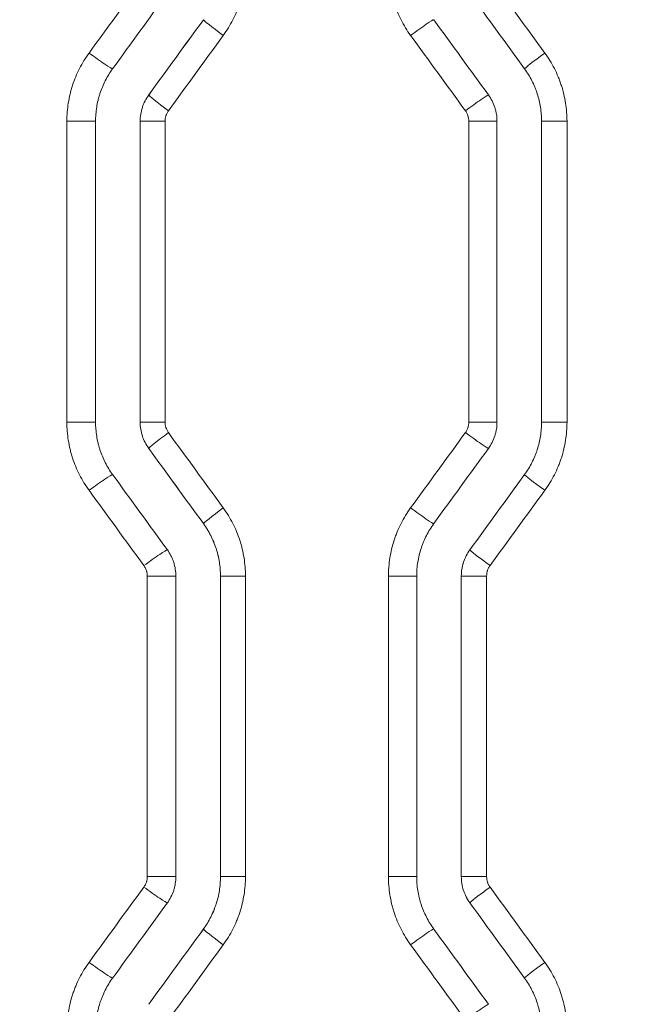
# Model space of a CAD drawing. Header units: millimetres. Extents: x 0 to 594, y 0 to 420.
# Tile 668 of 915: x 272.34 to 275.81, y 330.01 to 335.53. Entities that reach past the tile are written whole.
import ezdxf

# ---------------------------------------------------------------- set-up
doc = ezdxf.new("R2010")
doc.units = ezdxf.units.MM
doc.layers.add('1', color=7, linetype='Continuous', true_color=0xffffff)
doc.styles.add('Arial Unicode MS', font='txt')
doc.dimstyles.get("Standard").update_dxf_attribs({"dimtxt": 0.18, "dimasz": 0.18, "dimexe": 0.18, "dimexo": 0.0625, "dimgap": 0.09, "dimtad": 0, "dimtih": 1, "dimtoh": 1, "dimdec": 4, "dimzin": 0, "dimdsep": 46, "dimtxsty": 'Standard', "dimcen": 0.09, "dimadec": 0, "dimazin": 0, "dimtfac": 1, "dimtdec": 4, "dimtofl": 0, "dimtmove": 0, "dimatfit": 3, "dimfxl": 0, "dimtolj": 1, "dimtzin": 0, "dimarcsym": 0})

# ---------------------------------------------------------------- blocks, each defined once
blk = doc.blocks.new('_U2')
at = {"layer": '1', "color": 18, "lineweight": 13}
for p, q in [((142.3008, 334.4792), (142.3008, 394.7968)), ((368.28, 363.0393), (368.28, 394.7968)), ((142.3008, 392.7968), (235.4192, 392.7968)), ((368.28, 392.7968), (275.1617, 392.7968))]:
    blk.add_line(p, q, dxfattribs=at)
at = {"layer": '1', "color": 18}
for points in [[(142.3008, 392.7968), (145.8008, 393.7346), (145.8008, 391.8589)], [(368.28, 392.7968), (364.78, 391.8589), (364.78, 393.7346)]]:
    blk.add_solid(points, dxfattribs=at)
at = {"layer": '1', "color": 18, "linetype": 'Continuous', "lineweight": 13, "char_height": 2.5, "attachment_point": 7, "line_spacing_factor": 1.047437, "style": 'Arial Unicode MS'}
for s, insert in [('\\fArial Unicode MS|b0|i0;\\W1.0000; LIFT POINT SPAN', (244.1567, 390.9192)), ('\\fArial Unicode MS|b0|i0;\\W1.0000;4.5', (237.0517, 390.9192))]:
    blk.add_mtext(s, dxfattribs=dict(at, insert=insert))

msp = doc.modelspace()

# ---------------------------------------------------------------- linework, layer by layer
at = {"layer": '1', "color": 155, "linetype": 'Continuous', "lineweight": 13}
for p, q in [((275.1698, 335.252), (275.1698, 335.252)), ((273.062, 335.105), (273.0619, 335.105)), ((272.6031, 334.9581), (272.764, 334.9581)), ((272.6031, 333.2705), (272.6031, 334.9581)), ((273.0142, 334.9581), (273.0141, 334.9581)), ((273.0142, 333.2705), (273.0142, 334.9581)), ((273.0142, 334.9581), (273.1537, 334.9581)), ((273.1537, 334.9581), (273.1537, 333.2705)), ((274.8572, 334.9581), (275.0152, 334.9581)), ((274.8572, 333.2705), (274.8572, 334.9581)), ((275.2654, 334.9581), (275.2653, 334.9581)), ((275.2654, 333.2705), (275.2654, 334.9581)), ((275.2654, 334.9581), (275.4079, 334.9581)), ((275.4079, 334.9581), (275.4079, 333.2705)), ((272.764, 333.2705), (272.6031, 333.2705)), ((273.0141, 333.2705), (273.0142, 333.2705)), ((273.0142, 333.2705), (273.1537, 333.2705)), ((275.0152, 333.2705), (274.8572, 333.2705)), ((275.2653, 333.2705), (275.2654, 333.2705)), ((275.2654, 333.2705), (275.4079, 333.2705)), ((273.0619, 333.1236), (273.062, 333.1236)), ((275.1698, 332.9767), (275.1698, 332.9767)), ((273.3688, 332.7014), (273.3689, 332.7014)), ((274.8629, 332.5544), (274.8629, 332.5544)), ((273.2142, 332.4075), (273.0539, 332.4075)), ((273.0539, 330.7224), (273.0539, 332.4075)), ((273.4644, 332.4075), (273.4645, 332.4075)), ((273.4645, 330.7224), (273.4645, 332.4075)), ((273.4645, 332.4075), (273.6045, 332.4075)), ((273.6045, 332.4075), (273.6045, 330.7224)), ((274.4064, 330.7224), (274.4064, 332.4075)), ((274.565, 332.4075), (274.4064, 332.4075)), ((274.8151, 332.4075), (274.8152, 332.4075)), ((274.8152, 330.7224), (274.8152, 332.4075)), ((274.8152, 332.4075), (274.9571, 332.4075)), ((274.9571, 332.4075), (274.9571, 330.7224)), ((273.2142, 330.7224), (273.0539, 330.7224)), ((273.4644, 330.7224), (273.4645, 330.7224)), ((273.4645, 330.7224), (273.6045, 330.7224)), ((274.565, 330.7224), (274.4064, 330.7224)), ((274.8151, 330.7224), (274.8152, 330.7224)), ((274.8152, 330.7224), (274.9571, 330.7224)), ((274.8629, 330.5755), (274.8629, 330.5755)), ((273.3688, 330.4285), (273.3689, 330.4285)), ((275.1698, 330.1532), (275.1698, 330.1532))]:
    msp.add_line(p, q, dxfattribs=at)
at = {"layer": '1', "color": 155, "linetype": 'Continuous', "lineweight": 18}
for p, q in [((272.764, 333.2705), (272.764, 334.9581)), ((273.0141, 334.9581), (273.0141, 333.2705)), ((275.0152, 333.2705), (275.0152, 334.9581)), ((275.2653, 334.9581), (275.2653, 333.2705)), ((273.2142, 330.7224), (273.2142, 332.4075)), ((273.4644, 332.4075), (273.4644, 330.7224)), ((274.565, 330.7224), (274.565, 332.4075)), ((274.8151, 332.4075), (274.8151, 330.7224))]:
    msp.add_line(p, q, dxfattribs=at)
at = {"layer": '1', "color": 155, "linetype": 'Continuous', "lineweight": 13}
for centre, major_axis, ratio, start_param, end_param in [((280.8179, 326.5406), (109.2711, -150.194), 0.003783, 1.626665, 1.629481), ((281.0924, 325.8249), (112.85, -155.3308), 0.00391, 1.628683, 1.631407), ((281.1346, 347.4782), (-112.3408, -154.6303), 0.003892, 1.49352, 1.496259), ((273.4903, 335.4391), (0.1213, -0.0882), 0.039597, 3.148046, 4.657973), ((274.5394, 335.439), (-0.1213, -0.0882), 0.033931, 3.187794, 4.759038), ((280.5175, 346.2568), (-107.1047, -147.2127), 0.00371, 1.49707, 1.499946), ((272.7386, 335.3403), (-0.1213, 0.0882), 0.043656, 1.510812, 3.082057), ((275.2912, 335.3401), (0.1213, 0.0882), 0.029879, 1.61188, 3.135141), ((273.1833, 335.0169), (0.1213, -0.0882), 0.041255, 3.148047, 4.6557), ((274.8463, 335.0168), (-0.1213, -0.0882), 0.032276, 3.185522, 4.756766), ((273.1833, 333.2118), (-0.1213, -0.0882), 0.041255, 4.769077, 6.276731), ((281.0407, 321.1697), (110.939, -152.4891), 0.00384, 1.644277, 1.647054), ((274.8463, 333.2119), (0.1213, -0.0882), 0.032276, 4.668012, 6.239256), ((281.3685, 320.391), (114.0015, -156.919), 0.003948, 1.646459, 1.649158), ((272.7386, 332.8883), (0.1213, 0.0882), 0.043656, 0.059536, 1.63078), ((280.7464, 341.8549), (-109.5842, -150.8315), 0.003798, 1.511855, 1.51466), ((275.2912, 332.8885), (-0.1213, 0.0882), 0.029879, 0.006452, 1.529712), ((280.666, 341.4477), (-107.8077, -148.1807), 0.003733, 1.512864, 1.515718), ((273.4903, 332.7895), (-0.1213, -0.0882), 0.039597, 4.766805, 6.276732), ((274.5394, 332.7897), (0.1213, -0.0882), 0.033931, 4.66574, 6.236984), ((273.0455, 332.4661), (0.1213, 0.0882), 0.041997, 0.057263, 1.628507), ((274.9843, 332.4663), (-0.1213, 0.0882), 0.031534, 0.006452, 1.527441), ((273.0455, 330.6638), (0.1213, -0.0882), 0.041997, 4.654678, 6.225923), ((274.9843, 330.6636), (-0.1213, -0.0882), 0.031534, 4.755744, 6.276733), ((281.3411, 320.6133), (114.1823, -156.951), 0.003952, 1.629304, 1.632), ((280.5551, 321.5778), (107.7632, -148.3228), 0.003735, 1.62593, 1.628782), ((280.7517, 341.7914), (-109.5746, -150.8183), 0.003797, 1.495335, 1.498143), ((273.4903, 330.3403), (-0.1213, 0.0882), 0.039597, 0.006454, 1.516381), ((274.5394, 330.3402), (0.1213, 0.0882), 0.033931, 0.046201, 1.617445), ((281.1179, 342.0787), (-111.4992, -153.2601), 0.003859, 1.494175, 1.496938), ((272.7386, 330.2416), (0.1213, -0.0882), 0.043656, 4.652405, 6.223649), ((275.2912, 330.2414), (-0.1213, -0.0882), 0.029879, 4.753473, 6.276734), ((274.8463, 329.918), (0.1213, 0.0882), 0.032276, 0.043929, 1.615174)]:
    msp.add_ellipse(centre, major_axis=major_axis, ratio=ratio, start_param=start_param, end_param=end_param, dxfattribs=at)
at = {"layer": '1', "color": 155, "linetype": 'Continuous', "lineweight": 18}
for centre, major_axis, ratio, start_param, end_param in [((281.3964, 348.2828), (-113.186, -155.7955), 0.00392, 1.489906, 1.492625), ((281.6054, 325.0394), (116.3246, -160.1183), 0.004029, 1.631694, 1.634337), ((282.0557, 348.8706), (-117.7841, -162.1328), 0.004077, 1.488753, 1.491366), ((281.0377, 325.5136), (111.1194, -152.9466), 0.00385, 1.630751, 1.633517), ((281.0231, 320.9416), (110.6392, -152.2855), 0.003834, 1.64531, 1.648091), ((281.0173, 342.6831), (-110.9404, -152.7), 0.003844, 1.508175, 1.510946), ((280.8705, 320.7501), (109.5549, -150.7912), 0.003797, 1.6464, 1.649209), ((280.6741, 341.7155), (-107.7449, -148.2975), 0.003735, 1.511696, 1.514548), ((280.6011, 341.9677), (-107.649, -148.1648), 0.003732, 1.493684, 1.496543), ((280.5697, 321.5795), (106.7446, -146.9196), 0.0037, 1.626497, 1.629376), ((280.7859, 341.8247), (-108.9436, -149.9487), 0.003776, 1.494642, 1.497466), ((280.5047, 321.2543), (106.2439, -146.2297), 0.003683, 1.628007, 1.6309)]:
    msp.add_ellipse(centre, major_axis=major_axis, ratio=ratio, start_param=start_param, end_param=end_param, dxfattribs=at)
at = {"layer": '1', "color": 155, "linetype": 'Continuous', "lineweight": 13}
for points, knots in [([(273.6045, 335.8211), (273.6045, 335.804), (273.6039, 335.7869), (273.6012, 335.753), (273.5972, 335.7192), (273.5905, 335.6859), (273.5845, 335.661), (273.5824, 335.6527), (273.5789, 335.6404), (273.5777, 335.6362), (273.5752, 335.628), (273.5739, 335.624), (273.5672, 335.6036), (273.5613, 335.5877), (273.5483, 335.5564), (273.5341, 335.5256), (273.5175, 335.4961), (273.4997, 335.4671), (273.4903, 335.453), (273.4802, 335.4391)], [0, 0, 0, 0, 0.125, 0.125, 0.25, 0.375, 0.375, 0.4375, 0.4375, 0.46875, 0.46875, 0.5, 0.5, 0.625, 0.625, 0.75, 0.875, 0.875, 1, 1, 1, 1]), ([(274.5308, 335.439), (274.5207, 335.4528), (274.5112, 335.467), (274.4934, 335.4961), (274.4768, 335.5257), (274.4625, 335.5566), (274.4527, 335.5802), (274.4496, 335.5882), (274.4451, 335.6002), (274.4437, 335.6043), (274.4409, 335.6124), (274.4395, 335.6164), (274.4329, 335.6368), (274.4283, 335.6531), (274.4204, 335.6861), (274.4138, 335.7193), (274.4098, 335.753), (274.4078, 335.7784), (274.407, 335.7912), (274.4066, 335.804), (274.4064, 335.8126), (274.4064, 335.8169), (274.4064, 335.8211)], [0, 0, 0, 0, 0.125, 0.125, 0.25, 0.375, 0.375, 0.4375, 0.4375, 0.46875, 0.46875, 0.5, 0.5, 0.625, 0.625, 0.75, 0.875, 0.875, 0.9375, 0.96875, 0.96875, 1, 1, 1, 1]), ([(272.6031, 334.9581), (272.6031, 334.9753), (272.6038, 334.9923), (272.6065, 335.0263), (272.6105, 335.06), (272.6171, 335.0934), (272.6231, 335.1183), (272.6263, 335.1307), (272.63, 335.143), (272.6325, 335.1512), (272.6338, 335.1553), (272.6404, 335.1757), (272.6463, 335.1916), (272.6593, 335.223), (272.6736, 335.2537), (272.6901, 335.2833), (272.7079, 335.3123), (272.7174, 335.3265), (272.7275, 335.3403)], [0, 0, 0, 0, 0.125, 0.125, 0.25, 0.375, 0.375, 0.4375, 0.46875, 0.46875, 0.5, 0.5, 0.625, 0.625, 0.75, 0.875, 0.875, 1, 1, 1, 1]), ([(275.2835, 335.3401), (275.2936, 335.3263), (275.3031, 335.3121), (275.3209, 335.2831), (275.3375, 335.2534), (275.3518, 335.2226), (275.3616, 335.1989), (275.3647, 335.191), (275.3692, 335.1789), (275.3706, 335.1749), (275.3734, 335.1668), (275.3748, 335.1627), (275.3814, 335.1424), (275.386, 335.126), (275.3939, 335.093), (275.4005, 335.0598), (275.4045, 335.0262), (275.4072, 334.9923), (275.4079, 334.9753), (275.4079, 334.9581)], [0, 0, 0, 0, 0.125, 0.125, 0.25, 0.375, 0.375, 0.4375, 0.4375, 0.46875, 0.46875, 0.5, 0.5, 0.625, 0.625, 0.75, 0.875, 0.875, 1, 1, 1, 1]), ([(275.2654, 334.9581), (275.2654, 334.9713), (275.2648, 334.9844), (275.2628, 335.0105), (275.2597, 335.0364), (275.2546, 335.0619), (275.2485, 335.0873), (275.245, 335.0999), (275.2399, 335.1155), (275.2389, 335.1186), (275.2367, 335.1249), (275.2356, 335.128), (275.2322, 335.1372), (275.2298, 335.1434), (275.2223, 335.1615), (275.2113, 335.1853), (275.1985, 335.2081), (275.1849, 335.2304), (275.1776, 335.2413), (275.1698, 335.252)], [0, 0, 0, 0, 0.125, 0.125, 0.25, 0.375, 0.375, 0.5, 0.5, 0.53125, 0.53125, 0.5625, 0.5625, 0.625, 0.625, 0.75, 0.875, 0.875, 1, 1, 1, 1]), ([(273.0142, 334.9581), (273.0142, 334.9713), (273.0152, 334.9843), (273.0193, 335.01), (273.0224, 335.0227), (273.0274, 335.0383), (273.0285, 335.0415), (273.0308, 335.0476), (273.032, 335.0507), (273.0357, 335.0598), (273.0385, 335.0657), (273.0474, 335.0832), (273.0542, 335.0944), (273.062, 335.105)], [0, 0, 0, 0, 0.25, 0.25, 0.5, 0.5, 0.5625, 0.5625, 0.625, 0.625, 0.75, 0.75, 1, 1, 1, 1]), ([(273.1728, 335.0169), (273.1697, 335.0126), (273.167, 335.0081), (273.1634, 335.0012), (273.1618, 334.9976), (273.1603, 334.9939), (273.1594, 334.9914), (273.159, 334.9902), (273.1569, 334.9839), (273.1557, 334.9789), (273.1541, 334.9686), (273.1537, 334.9634), (273.1537, 334.9581)], [0, 0, 0, 0, 0.25, 0.25, 0.375, 0.4375, 0.4375, 0.5, 0.5, 0.75, 0.75, 1, 1, 1, 1]), ([(274.8572, 334.9581), (274.8572, 334.9634), (274.8568, 334.9686), (274.8555, 334.9763), (274.855, 334.9789), (274.8541, 334.9827), (274.8538, 334.984), (274.8531, 334.9865), (274.8527, 334.9878), (274.8507, 334.994), (274.8487, 334.9988), (274.8451, 335.0057), (274.8432, 335.0091), (274.8411, 335.0124), (274.8396, 335.0146), (274.8389, 335.0157), (274.8381, 335.0168)], [0, 0, 0, 0, 0.25, 0.25, 0.375, 0.375, 0.4375, 0.4375, 0.5, 0.5, 0.75, 0.75, 0.875, 0.9375, 0.9375, 1, 1, 1, 1]), ([(272.7275, 332.8883), (272.7174, 332.9022), (272.7079, 332.9164), (272.6901, 332.9453), (272.6736, 332.9749), (272.6593, 333.0056), (272.6463, 333.037), (272.6404, 333.053), (272.6338, 333.0733), (272.6325, 333.0774), (272.63, 333.0856), (272.6263, 333.098), (272.6231, 333.1104), (272.6171, 333.1352), (272.6105, 333.1686), (272.6065, 333.2023), (272.6038, 333.2363), (272.6031, 333.2534), (272.6031, 333.2705)], [0, 0, 0, 0, 0.125, 0.125, 0.25, 0.375, 0.375, 0.5, 0.5, 0.53125, 0.53125, 0.5625, 0.625, 0.625, 0.75, 0.875, 0.875, 1, 1, 1, 1]), ([(273.062, 333.1236), (273.0542, 333.1343), (273.0474, 333.1454), (273.0385, 333.1629), (273.0357, 333.1688), (273.032, 333.1779), (273.0308, 333.181), (273.0285, 333.1872), (273.0274, 333.1903), (273.0224, 333.2059), (273.0193, 333.2186), (273.0152, 333.2443), (273.0142, 333.2573), (273.0142, 333.2705)], [0, 0, 0, 0, 0.25, 0.25, 0.375, 0.375, 0.4375, 0.4375, 0.5, 0.5, 0.75, 0.75, 1, 1, 1, 1]), ([(273.1537, 333.2705), (273.1537, 333.2653), (273.1541, 333.2601), (273.1557, 333.2498), (273.1569, 333.2447), (273.159, 333.2384), (273.1594, 333.2372), (273.1603, 333.2347), (273.1618, 333.231), (273.1634, 333.2275), (273.167, 333.2205), (273.1697, 333.216), (273.1728, 333.2118)], [0, 0, 0, 0, 0.25, 0.25, 0.5, 0.5, 0.5625, 0.5625, 0.625, 0.75, 0.75, 1, 1, 1, 1]), ([(274.8381, 333.2119), (274.8389, 333.2129), (274.8396, 333.214), (274.8411, 333.2162), (274.8432, 333.2195), (274.8451, 333.2229), (274.8487, 333.2299), (274.8507, 333.2347), (274.8527, 333.2409), (274.8531, 333.2421), (274.8538, 333.2447), (274.8541, 333.2459), (274.855, 333.2498), (274.8555, 333.2523), (274.8568, 333.2601), (274.8572, 333.2653), (274.8572, 333.2705)], [0, 0, 0, 0, 0.0625, 0.0625, 0.125, 0.25, 0.25, 0.5, 0.5, 0.5625, 0.5625, 0.625, 0.625, 0.75, 0.75, 1, 1, 1, 1]), ([(275.1698, 332.9767), (275.1776, 332.9873), (275.1849, 332.9982), (275.1985, 333.0206), (275.2113, 333.0434), (275.2223, 333.0671), (275.2298, 333.0853), (275.2322, 333.0914), (275.2356, 333.1007), (275.2367, 333.1038), (275.2389, 333.11), (275.2399, 333.1131), (275.245, 333.1288), (275.2485, 333.1414), (275.2546, 333.1667), (275.2597, 333.1923), (275.2628, 333.2182), (275.2648, 333.2442), (275.2654, 333.2573), (275.2654, 333.2705)], [0, 0, 0, 0, 0.125, 0.125, 0.25, 0.375, 0.375, 0.4375, 0.4375, 0.46875, 0.46875, 0.5, 0.5, 0.625, 0.625, 0.75, 0.875, 0.875, 1, 1, 1, 1]), ([(275.4079, 333.2705), (275.4079, 333.2534), (275.4072, 333.2363), (275.4045, 333.2024), (275.4005, 333.1688), (275.3939, 333.1356), (275.386, 333.1026), (275.3814, 333.0862), (275.3748, 333.0659), (275.3734, 333.0618), (275.3706, 333.0537), (275.3692, 333.0497), (275.3647, 333.0376), (275.3616, 333.0297), (275.3518, 333.0061), (275.3375, 332.9752), (275.3209, 332.9456), (275.3031, 332.9166), (275.2936, 332.9024), (275.2835, 332.8885)], [0, 0, 0, 0, 0.125, 0.125, 0.25, 0.375, 0.375, 0.5, 0.5, 0.53125, 0.53125, 0.5625, 0.5625, 0.625, 0.625, 0.75, 0.875, 0.875, 1, 1, 1, 1]), ([(273.4802, 332.7895), (273.4903, 332.7757), (273.4997, 332.7615), (273.5175, 332.7325), (273.5341, 332.703), (273.5483, 332.6723), (273.5613, 332.641), (273.5672, 332.625), (273.5739, 332.6047), (273.5752, 332.6006), (273.5777, 332.5924), (273.5789, 332.5883), (273.5824, 332.5759), (273.5845, 332.5676), (273.5905, 332.5428), (273.5972, 332.5094), (273.6012, 332.4757), (273.6039, 332.4417), (273.6045, 332.4247), (273.6045, 332.4075)], [0, 0, 0, 0, 0.125, 0.125, 0.25, 0.375, 0.375, 0.5, 0.5, 0.53125, 0.53125, 0.5625, 0.5625, 0.625, 0.625, 0.75, 0.875, 0.875, 1, 1, 1, 1]), ([(274.4064, 332.4075), (274.4064, 332.4118), (274.4064, 332.4161), (274.4066, 332.4246), (274.407, 332.4375), (274.4078, 332.4502), (274.4098, 332.4756), (274.4138, 332.5093), (274.4204, 332.5425), (274.4283, 332.5755), (274.4329, 332.5919), (274.4395, 332.6122), (274.4409, 332.6162), (274.4437, 332.6243), (274.4451, 332.6284), (274.4496, 332.6404), (274.4527, 332.6484), (274.4625, 332.672), (274.4768, 332.7029), (274.4934, 332.7326), (274.5112, 332.7616), (274.5207, 332.7758), (274.5308, 332.7897)], [0, 0, 0, 0, 0.03125, 0.03125, 0.0625, 0.125, 0.125, 0.25, 0.375, 0.375, 0.5, 0.5, 0.53125, 0.53125, 0.5625, 0.5625, 0.625, 0.625, 0.75, 0.875, 0.875, 1, 1, 1, 1]), ([(273.4645, 332.4075), (273.4645, 332.4207), (273.4639, 332.4338), (273.4619, 332.4599), (273.4588, 332.4859), (273.4537, 332.5116), (273.4491, 332.5307), (273.4474, 332.537), (273.4447, 332.5466), (273.4438, 332.5497), (273.4419, 332.556), (273.4409, 332.5592), (273.4358, 332.5748), (273.4313, 332.5871), (273.4213, 332.6112), (273.4103, 332.6348), (273.3976, 332.6575), (273.3839, 332.6798), (273.3767, 332.6907), (273.3689, 332.7014)], [0, 0, 0, 0, 0.125, 0.125, 0.25, 0.375, 0.375, 0.4375, 0.4375, 0.46875, 0.46875, 0.5, 0.5, 0.625, 0.625, 0.75, 0.875, 0.875, 1, 1, 1, 1]), ([(274.8152, 332.4075), (274.8152, 332.4207), (274.8162, 332.4337), (274.8193, 332.4531), (274.8205, 332.4595), (274.8228, 332.4691), (274.8237, 332.4722), (274.8255, 332.4786), (274.8264, 332.4817), (274.8315, 332.4974), (274.8365, 332.5094), (274.8483, 332.5326), (274.8552, 332.5438), (274.8629, 332.5544)], [0, 0, 0, 0, 0.25, 0.25, 0.375, 0.375, 0.4375, 0.4375, 0.5, 0.5, 0.75, 0.75, 1, 1, 1, 1]), ([(273.0539, 332.4075), (273.0539, 332.4128), (273.0535, 332.418), (273.0523, 332.4257), (273.0518, 332.4282), (273.0509, 332.432), (273.0505, 332.4333), (273.0498, 332.4358), (273.0494, 332.4371), (273.0474, 332.4433), (273.0434, 332.4529), (273.0379, 332.4618), (273.0348, 332.4661)], [0, 0, 0, 0, 0.25, 0.25, 0.375, 0.375, 0.4375, 0.4375, 0.5, 0.5, 0.75, 1, 1, 1, 1]), ([(274.9762, 332.4663), (274.9731, 332.462), (274.9677, 332.4531), (274.9636, 332.4434), (274.9616, 332.4372), (274.9612, 332.4359), (274.9605, 332.4334), (274.9595, 332.4296), (274.9587, 332.4257), (274.9575, 332.418), (274.9571, 332.4128), (274.9571, 332.4075)], [0, 0, 0, 0, 0.25, 0.5, 0.5, 0.5625, 0.5625, 0.625, 0.75, 0.75, 1, 1, 1, 1]), ([(273.0348, 330.6638), (273.0364, 330.6659), (273.0379, 330.6681), (273.0406, 330.6726), (273.0419, 330.6748), (273.0454, 330.6818), (273.0474, 330.6866), (273.0494, 330.6928), (273.0498, 330.694), (273.0505, 330.6965), (273.0509, 330.6978), (273.0518, 330.7016), (273.0523, 330.7042), (273.0535, 330.7119), (273.0539, 330.7171), (273.0539, 330.7224)], [0, 0, 0, 0, 0.125, 0.125, 0.25, 0.25, 0.5, 0.5, 0.5625, 0.5625, 0.625, 0.625, 0.75, 0.75, 1, 1, 1, 1]), ([(273.3689, 330.4285), (273.3767, 330.4392), (273.384, 330.4501), (273.3976, 330.4724), (273.4104, 330.4952), (273.4214, 330.5189), (273.4289, 330.5371), (273.4313, 330.5432), (273.4347, 330.5525), (273.4358, 330.5556), (273.438, 330.5618), (273.439, 330.565), (273.4441, 330.5806), (273.4476, 330.5932), (273.4537, 330.6186), (273.4588, 330.6441), (273.4619, 330.67), (273.4639, 330.6961), (273.4645, 330.7092), (273.4645, 330.7224)], [0, 0, 0, 0, 0.125, 0.125, 0.25, 0.375, 0.375, 0.4375, 0.4375, 0.46875, 0.46875, 0.5, 0.5, 0.625, 0.625, 0.75, 0.875, 0.875, 1, 1, 1, 1]), ([(273.6045, 330.7224), (273.6045, 330.7052), (273.6039, 330.6882), (273.6012, 330.6543), (273.5972, 330.6206), (273.5906, 330.5874), (273.5827, 330.5544), (273.578, 330.5381), (273.5714, 330.5177), (273.5701, 330.5137), (273.5673, 330.5056), (273.5658, 330.5015), (273.5614, 330.4895), (273.5582, 330.4815), (273.5484, 330.4579), (273.5342, 330.427), (273.5176, 330.3974), (273.4998, 330.3684), (273.4903, 330.3542), (273.4802, 330.3403)], [0, 0, 0, 0, 0.125, 0.125, 0.25, 0.375, 0.375, 0.5, 0.5, 0.53125, 0.53125, 0.5625, 0.5625, 0.625, 0.625, 0.75, 0.875, 0.875, 1, 1, 1, 1]), ([(274.5308, 330.3402), (274.5207, 330.3541), (274.5112, 330.3683), (274.4934, 330.3973), (274.4768, 330.4268), (274.4626, 330.4576), (274.4496, 330.4889), (274.4437, 330.5049), (274.4371, 330.5252), (274.4358, 330.5293), (274.4333, 330.5375), (274.4296, 330.5499), (274.4264, 330.5623), (274.4204, 330.5871), (274.4138, 330.6205), (274.4098, 330.6542), (274.4071, 330.6882), (274.4064, 330.7052), (274.4064, 330.7224)], [0, 0, 0, 0, 0.125, 0.125, 0.25, 0.375, 0.375, 0.5, 0.5, 0.53125, 0.53125, 0.5625, 0.625, 0.625, 0.75, 0.875, 0.875, 1, 1, 1, 1]), ([(274.8629, 330.5755), (274.8552, 330.5861), (274.8483, 330.5973), (274.8394, 330.6148), (274.8367, 330.6207), (274.8329, 330.6298), (274.8317, 330.6328), (274.8295, 330.639), (274.8284, 330.6421), (274.8233, 330.6578), (274.8203, 330.6705), (274.8162, 330.6962), (274.8152, 330.7092), (274.8152, 330.7224)], [0, 0, 0, 0, 0.25, 0.25, 0.375, 0.375, 0.4375, 0.4375, 0.5, 0.5, 0.75, 0.75, 1, 1, 1, 1]), ([(274.9571, 330.7224), (274.9571, 330.7171), (274.9575, 330.7119), (274.9591, 330.7016), (274.9604, 330.6965), (274.9624, 330.6903), (274.9628, 330.689), (274.9637, 330.6866), (274.9652, 330.6829), (274.9668, 330.6793), (274.9704, 330.6724), (274.9731, 330.6679), (274.9762, 330.6636)], [0, 0, 0, 0, 0.25, 0.25, 0.5, 0.5, 0.5625, 0.5625, 0.625, 0.75, 0.75, 1, 1, 1, 1]), ([(272.6031, 329.8593), (272.6031, 329.8636), (272.6031, 329.8679), (272.6033, 329.8765), (272.6037, 329.8893), (272.6044, 329.9021), (272.6065, 329.9275), (272.6105, 329.9612), (272.6171, 329.9944), (272.625, 330.0274), (272.6296, 330.0438), (272.6362, 330.0641), (272.6376, 330.0682), (272.6404, 330.0763), (272.6418, 330.0803), (272.6463, 330.0924), (272.6494, 330.1003), (272.6592, 330.124), (272.6735, 330.1549), (272.6901, 330.1845), (272.7079, 330.2135), (272.7174, 330.2277), (272.7275, 330.2416)], [0, 0, 0, 0, 0.03125, 0.03125, 0.0625, 0.125, 0.125, 0.25, 0.375, 0.375, 0.5, 0.5, 0.53125, 0.53125, 0.5625, 0.5625, 0.625, 0.625, 0.75, 0.875, 0.875, 1, 1, 1, 1]), ([(275.2835, 330.2414), (275.2936, 330.2275), (275.3031, 330.2133), (275.3209, 330.1844), (275.3375, 330.1548), (275.3517, 330.1241), (275.3647, 330.0928), (275.3706, 330.0768), (275.3772, 330.0565), (275.3785, 330.0524), (275.381, 330.0442), (275.3822, 330.0401), (275.3857, 330.0278), (275.3879, 330.0195), (275.3939, 329.9946), (275.4005, 329.9613), (275.4045, 329.9275), (275.4072, 329.8936), (275.4079, 329.8765), (275.4079, 329.8593)], [0, 0, 0, 0, 0.125, 0.125, 0.25, 0.375, 0.375, 0.5, 0.5, 0.53125, 0.53125, 0.5625, 0.5625, 0.625, 0.625, 0.75, 0.875, 0.875, 1, 1, 1, 1]), ([(275.2654, 329.8593), (275.2654, 329.8725), (275.2648, 329.8857), (275.2628, 329.9118), (275.2597, 329.9377), (275.2546, 329.9634), (275.25, 329.9825), (275.2483, 329.9889), (275.2456, 329.9984), (275.2447, 330.0016), (275.2428, 330.0079), (275.2418, 330.011), (275.2367, 330.0266), (275.2322, 330.0389), (275.2222, 330.063), (275.2112, 330.0866), (275.1985, 330.1094), (275.1849, 330.1317), (275.1776, 330.1426), (275.1698, 330.1532)], [0, 0, 0, 0, 0.125, 0.125, 0.25, 0.375, 0.375, 0.4375, 0.4375, 0.46875, 0.46875, 0.5, 0.5, 0.625, 0.625, 0.75, 0.875, 0.875, 1, 1, 1, 1])]:
    msp.add_open_spline(points, degree=3, knots=knots, dxfattribs=at)
for points in [[(272.7275, 335.3403), (272.83, 335.4811), (272.9324, 335.6218), (273.0348, 335.7625)], [(274.8381, 335.0168), (274.7357, 335.1575), (274.6332, 335.2982), (274.5308, 335.439)], [(274.5308, 332.7897), (274.6332, 332.9304), (274.7357, 333.0711), (274.8381, 333.2119)], [(273.0348, 332.4661), (272.9324, 332.6068), (272.83, 332.7476), (272.7275, 332.8883)], [(272.7275, 330.2416), (272.83, 330.3823), (272.9324, 330.5231), (273.0348, 330.6638)], [(274.8381, 329.918), (274.7357, 330.0588), (274.6332, 330.1995), (274.5308, 330.3402)]]:
    msp.add_open_spline(points, degree=3, dxfattribs=at)
at = {"layer": '1', "color": 155, "linetype": 'Continuous', "lineweight": 18}
for points, knots in [([(272.764, 334.9581), (272.764, 334.9713), (272.7645, 334.9844), (272.7665, 335.0105), (272.7696, 335.0365), (272.7747, 335.0621), (272.7793, 335.0813), (272.781, 335.0876), (272.7837, 335.0971), (272.7846, 335.1003), (272.7865, 335.1066), (272.7875, 335.1098), (272.7926, 335.1254), (272.7972, 335.1377), (272.8072, 335.1618), (272.8181, 335.1854), (272.8308, 335.2081), (272.8445, 335.2304), (272.8518, 335.2413), (272.8595, 335.252)], [0, 0, 0, 0, 0.125, 0.125, 0.25, 0.375, 0.375, 0.4375, 0.4375, 0.46875, 0.46875, 0.5, 0.5, 0.625, 0.625, 0.75, 0.875, 0.875, 1, 1, 1, 1]), ([(275.1698, 335.252), (275.1775, 335.2413), (275.1848, 335.2304), (275.1985, 335.2081), (275.2112, 335.1853), (275.2222, 335.1615), (275.2297, 335.1433), (275.2321, 335.1372), (275.2355, 335.128), (275.2367, 335.1248), (275.2388, 335.1186), (275.2399, 335.1155), (275.2449, 335.0999), (275.2485, 335.0873), (275.2546, 335.0619), (275.2596, 335.0363), (275.2627, 335.0105), (275.2648, 334.9844), (275.2653, 334.9713), (275.2653, 334.9581)], [0, 0, 0, 0, 0.125, 0.125, 0.25, 0.375, 0.375, 0.4375, 0.4375, 0.46875, 0.46875, 0.5, 0.5, 0.625, 0.625, 0.75, 0.875, 0.875, 1, 1, 1, 1]), ([(273.0619, 335.105), (273.0541, 335.0944), (273.0473, 335.0832), (273.0384, 335.0657), (273.0357, 335.0598), (273.0319, 335.0507), (273.0307, 335.0477), (273.0284, 335.0415), (273.0273, 335.0384), (273.0223, 335.0227), (273.0192, 335.01), (273.0152, 334.9843), (273.0141, 334.9713), (273.0141, 334.9581)], [0, 0, 0, 0, 0.25, 0.25, 0.375, 0.375, 0.4375, 0.4375, 0.5, 0.5, 0.75, 0.75, 1, 1, 1, 1]), ([(275.0152, 334.9581), (275.0152, 334.9713), (275.0141, 334.9843), (275.0111, 335.0037), (275.0098, 335.0101), (275.0075, 335.0197), (275.0067, 335.0229), (275.0049, 335.0292), (275.0039, 335.0324), (274.9988, 335.048), (274.9938, 335.06), (274.982, 335.0832), (274.9752, 335.0944), (274.9674, 335.105)], [0, 0, 0, 0, 0.25, 0.25, 0.375, 0.375, 0.4375, 0.4375, 0.5, 0.5, 0.75, 0.75, 1, 1, 1, 1]), ([(272.8595, 332.9767), (272.8518, 332.9873), (272.8445, 332.9982), (272.8308, 333.0205), (272.8181, 333.0432), (272.8072, 333.0669), (272.7972, 333.091), (272.7926, 333.1032), (272.7875, 333.1189), (272.7865, 333.122), (272.7846, 333.1283), (272.7837, 333.1315), (272.781, 333.141), (272.7793, 333.1474), (272.7747, 333.1665), (272.7696, 333.1921), (272.7665, 333.2181), (272.7645, 333.2442), (272.764, 333.2573), (272.764, 333.2705)], [0, 0, 0, 0, 0.125, 0.125, 0.25, 0.375, 0.375, 0.5, 0.5, 0.53125, 0.53125, 0.5625, 0.5625, 0.625, 0.625, 0.75, 0.875, 0.875, 1, 1, 1, 1]), ([(273.0141, 333.2705), (273.0141, 333.2573), (273.0152, 333.2443), (273.0192, 333.2186), (273.0223, 333.2059), (273.0273, 333.1903), (273.0284, 333.1871), (273.0307, 333.181), (273.0319, 333.1779), (273.0357, 333.1688), (273.0384, 333.1629), (273.0473, 333.1454), (273.0541, 333.1343), (273.0619, 333.1236)], [0, 0, 0, 0, 0.25, 0.25, 0.5, 0.5, 0.5625, 0.5625, 0.625, 0.625, 0.75, 0.75, 1, 1, 1, 1]), ([(274.9674, 333.1236), (274.9752, 333.1343), (274.982, 333.1454), (274.9938, 333.1686), (274.9988, 333.1806), (275.0039, 333.1963), (275.0049, 333.1994), (275.0067, 333.2058), (275.0075, 333.209), (275.0098, 333.2185), (275.0111, 333.2249), (275.0141, 333.2443), (275.0152, 333.2573), (275.0152, 333.2705)], [0, 0, 0, 0, 0.25, 0.25, 0.5, 0.5, 0.5625, 0.5625, 0.625, 0.625, 0.75, 0.75, 1, 1, 1, 1]), ([(275.2653, 333.2705), (275.2653, 333.2573), (275.2648, 333.2442), (275.2627, 333.2182), (275.2596, 333.1923), (275.2546, 333.1667), (275.2485, 333.1414), (275.2449, 333.1288), (275.2399, 333.1131), (275.2388, 333.11), (275.2367, 333.1038), (275.2355, 333.1007), (275.2321, 333.0914), (275.2297, 333.0853), (275.2222, 333.0671), (275.2112, 333.0434), (275.1985, 333.0206), (275.1848, 332.9982), (275.1775, 332.9873), (275.1698, 332.9767)], [0, 0, 0, 0, 0.125, 0.125, 0.25, 0.375, 0.375, 0.5, 0.5, 0.53125, 0.53125, 0.5625, 0.5625, 0.625, 0.625, 0.75, 0.875, 0.875, 1, 1, 1, 1]), ([(273.3688, 332.7014), (273.3766, 332.6907), (273.3839, 332.6798), (273.3975, 332.6575), (273.4103, 332.6348), (273.4212, 332.6112), (273.4312, 332.5871), (273.4357, 332.5748), (273.4408, 332.5592), (273.4418, 332.556), (273.4437, 332.5497), (273.4447, 332.5465), (273.4473, 332.537), (273.449, 332.5307), (273.4536, 332.5115), (273.4587, 332.4859), (273.4618, 332.4599), (273.4639, 332.4338), (273.4644, 332.4207), (273.4644, 332.4075)], [0, 0, 0, 0, 0.125, 0.125, 0.25, 0.375, 0.375, 0.5, 0.5, 0.53125, 0.53125, 0.5625, 0.5625, 0.625, 0.625, 0.75, 0.875, 0.875, 1, 1, 1, 1]), ([(274.565, 332.4075), (274.565, 332.4207), (274.5655, 332.4338), (274.5675, 332.4599), (274.5706, 332.4857), (274.5757, 332.5113), (274.5818, 332.5367), (274.5853, 332.5493), (274.5904, 332.5649), (274.5914, 332.568), (274.5936, 332.5743), (274.5947, 332.5774), (274.5981, 332.5866), (274.6005, 332.5927), (274.6081, 332.6109), (274.619, 332.6347), (274.6318, 332.6575), (274.6454, 332.6798), (274.6527, 332.6907), (274.6605, 332.7014)], [0, 0, 0, 0, 0.125, 0.125, 0.25, 0.375, 0.375, 0.5, 0.5, 0.53125, 0.53125, 0.5625, 0.5625, 0.625, 0.625, 0.75, 0.875, 0.875, 1, 1, 1, 1]), ([(273.2142, 332.4075), (273.2142, 332.4207), (273.2132, 332.4337), (273.2091, 332.4594), (273.2061, 332.4721), (273.201, 332.4878), (273.1999, 332.4909), (273.1976, 332.4971), (273.1964, 332.5001), (273.1927, 332.5092), (273.1899, 332.5151), (273.181, 332.5326), (273.1742, 332.5438), (273.1665, 332.5544)], [0, 0, 0, 0, 0.25, 0.25, 0.5, 0.5, 0.5625, 0.5625, 0.625, 0.625, 0.75, 0.75, 1, 1, 1, 1]), ([(274.8629, 332.5544), (274.8551, 332.5438), (274.8483, 332.5326), (274.8365, 332.5094), (274.8314, 332.4974), (274.8264, 332.4818), (274.8254, 332.4786), (274.8236, 332.4722), (274.8228, 332.4691), (274.8205, 332.4595), (274.8192, 332.4531), (274.8161, 332.4337), (274.8151, 332.4207), (274.8151, 332.4075)], [0, 0, 0, 0, 0.25, 0.25, 0.5, 0.5, 0.5625, 0.5625, 0.625, 0.625, 0.75, 0.75, 1, 1, 1, 1]), ([(273.1665, 330.5755), (273.1742, 330.5861), (273.181, 330.5973), (273.1929, 330.6205), (273.1979, 330.6325), (273.203, 330.6481), (273.2039, 330.6513), (273.2057, 330.6576), (273.2065, 330.6608), (273.2088, 330.6704), (273.2101, 330.6768), (273.2132, 330.6961), (273.2142, 330.7092), (273.2142, 330.7224)], [0, 0, 0, 0, 0.25, 0.25, 0.5, 0.5, 0.5625, 0.5625, 0.625, 0.625, 0.75, 0.75, 1, 1, 1, 1]), ([(273.4644, 330.7224), (273.4644, 330.7092), (273.4639, 330.6961), (273.4618, 330.67), (273.4587, 330.6441), (273.4537, 330.6186), (273.4476, 330.5932), (273.444, 330.5806), (273.4389, 330.565), (273.4379, 330.5619), (273.4357, 330.5556), (273.4346, 330.5525), (273.4312, 330.5432), (273.4288, 330.5371), (273.4213, 330.519), (273.4103, 330.4952), (273.3976, 330.4724), (273.3839, 330.4501), (273.3766, 330.4392), (273.3688, 330.4285)], [0, 0, 0, 0, 0.125, 0.125, 0.25, 0.375, 0.375, 0.5, 0.5, 0.53125, 0.53125, 0.5625, 0.5625, 0.625, 0.625, 0.75, 0.875, 0.875, 1, 1, 1, 1]), ([(274.6605, 330.4285), (274.6527, 330.4392), (274.6455, 330.4501), (274.6318, 330.4724), (274.6191, 330.4951), (274.6082, 330.5187), (274.5982, 330.5428), (274.5936, 330.5551), (274.5885, 330.5707), (274.5875, 330.5739), (274.5856, 330.5802), (274.5847, 330.5834), (274.582, 330.5929), (274.5803, 330.5992), (274.5757, 330.6184), (274.5706, 330.644), (274.5675, 330.67), (274.5655, 330.6961), (274.565, 330.7092), (274.565, 330.7224)], [0, 0, 0, 0, 0.125, 0.125, 0.25, 0.375, 0.375, 0.5, 0.5, 0.53125, 0.53125, 0.5625, 0.5625, 0.625, 0.625, 0.75, 0.875, 0.875, 1, 1, 1, 1]), ([(274.8151, 330.7224), (274.8151, 330.7092), (274.8161, 330.6962), (274.8202, 330.6705), (274.8232, 330.6578), (274.8283, 330.6421), (274.8294, 330.639), (274.8317, 330.6328), (274.8329, 330.6298), (274.8366, 330.6207), (274.8394, 330.6147), (274.8483, 330.5973), (274.8551, 330.5861), (274.8629, 330.5755)], [0, 0, 0, 0, 0.25, 0.25, 0.5, 0.5, 0.5625, 0.5625, 0.625, 0.625, 0.75, 0.75, 1, 1, 1, 1]), ([(272.764, 329.8593), (272.764, 329.8725), (272.7645, 329.8857), (272.7665, 329.9117), (272.7696, 329.9376), (272.7747, 329.9632), (272.7808, 329.9885), (272.7843, 330.0011), (272.7894, 330.0168), (272.7904, 330.0199), (272.7926, 330.0261), (272.7937, 330.0292), (272.7971, 330.0385), (272.7995, 330.0446), (272.8071, 330.0628), (272.818, 330.0865), (272.8308, 330.1093), (272.8445, 330.1316), (272.8518, 330.1426), (272.8595, 330.1532)], [0, 0, 0, 0, 0.125, 0.125, 0.25, 0.375, 0.375, 0.5, 0.5, 0.53125, 0.53125, 0.5625, 0.5625, 0.625, 0.625, 0.75, 0.875, 0.875, 1, 1, 1, 1]), ([(275.1698, 330.1532), (275.1775, 330.1426), (275.1848, 330.1316), (275.1985, 330.1094), (275.2112, 330.0866), (275.2221, 330.063), (275.2321, 330.0389), (275.2366, 330.0266), (275.2417, 330.011), (275.2427, 330.0079), (275.2446, 330.0015), (275.2456, 329.9984), (275.2483, 329.9889), (275.2499, 329.9825), (275.2545, 329.9634), (275.2596, 329.9377), (275.2627, 329.9118), (275.2648, 329.8857), (275.2653, 329.8725), (275.2653, 329.8593)], [0, 0, 0, 0, 0.125, 0.125, 0.25, 0.375, 0.375, 0.5, 0.5, 0.53125, 0.53125, 0.5625, 0.5625, 0.625, 0.625, 0.75, 0.875, 0.875, 1, 1, 1, 1])]:
    msp.add_open_spline(points, degree=3, knots=knots, dxfattribs=at)

# ---------------------------------------------------------------- dimensions: what is measured, and where the dimension line sits
at = {"layer": '1', "color": 18, "linetype": 'Continuous', "lineweight": 13}
dim = msp.add_linear_dim(base=(142.3008, 392.7968), p1=(368.28, 363.0393), p2=(142.3008, 334.4792), text=' <> \\fArial Unicode MS|b0|i0;\\C18;{\\H1.00x;\\fArial Unicode MS|b0|i0; LIFT POINT SPAN\\fArial Unicode MS|b0|i0;}\\C18;', dimstyle='Standard', override={"dimtxt": 2.5, "dimasz": 3.5, "dimexe": 2, "dimexo": 0, "dimgap": 1.5, "dimtih": 1, "dimtoh": 1, "dimdec": 1, "dimlfac": 0.02, "dimzin": 8, "dimdsep": 46, "dimlunit": 2, "dimtxsty": 'Arial Unicode MS', "dimsah": 1, "dimse1": 0, "dimse2": 0, "dimsd1": 0, "dimsd2": 0, "dimclrd": 18, "dimclre": 18, "dimclrt": 18, "dimtol": 0, "dimtm": -0.1, "dimtfac": 1.4, "dimtdec": 2, "dimtofl": 1, "dimtmove": 0, "dimtzin": 8, "dimlwd": 13, "dimlwe": 13}, dxfattribs=at)
dim.commit()
dim.dimension.update_dxf_attribs({"geometry": '_U2', "text_midpoint": (255.2904, 392.7968), "dimtype": 160})

doc.saveas('drawing.dxf')
